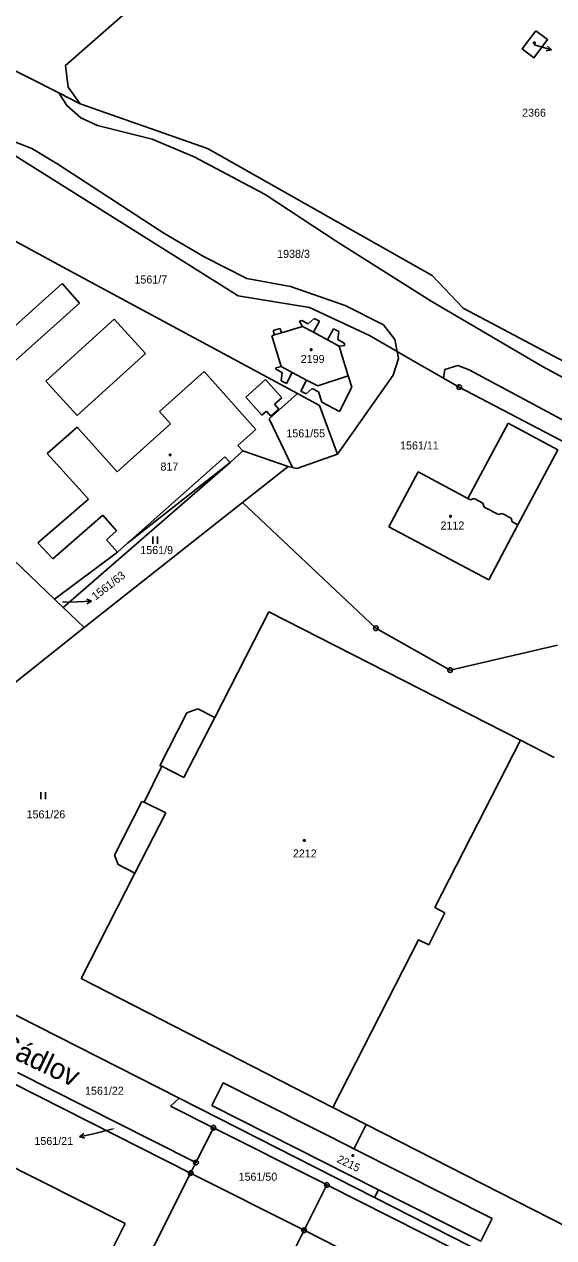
# Model space of a CAD drawing. Extents: x -795483 to -789093, y -1112258 to -1108741.
# Drawn here: x -792873.8 to -792761.3, y -1110577.6 to -1110319.8 of the extents above; entities that cross this region are included whole.
import ezdxf

# ---------------------------------------------------------------- set-up
doc = ezdxf.new("R2010")
doc.units = 0
for name, color, linetype in [('Komunikace', 7, 'Continuous'), ('Vrstva 1', 7, 'Continuous'), ('Vrstva 14', 7, 'Continuous'), ('Vrstva 15', 7, 'Continuous'), ('Vrstva 16', 7, 'Continuous'), ('Vrstva 2', 7, 'Continuous'), ('Vrstva 23', 7, 'Continuous'), ('Vrstva 25', 7, 'Continuous'), ('Vrstva 28', 7, 'Continuous'), ('Vrstva 39', 7, 'Continuous')]:
    doc.layers.add(name, color=color, linetype=linetype)

msp = doc.modelspace()

# ---------------------------------------------------------------- linework, layer by layer
at = {"layer": 'Komunikace'}
for p, q in [((-792765.46, -1110324.17), (-792764.69, -1110324.4)), ((-792865.7, -1110442.55), (-792862.53, -1110442.47)), ((-792854.93, -1110554.47), (-792859.13, -1110555.49))]:
    msp.add_line(p, q, dxfattribs=at)
at = {"layer": 'Vrstva 1'}
for p, q in [((-792820.87, -1110289.8), (-792865.03, -1110328.55)), ((-792866.5, -1110334.41), (-792892.13, -1110321.45)), ((-792865.03, -1110328.55), (-792864.51, -1110333.18)), ((-792864.51, -1110333.18), (-792861.96, -1110336.71)), ((-792861.96, -1110336.71), (-792866.5, -1110334.41)), ((-792861.96, -1110336.71), (-792834.85, -1110346.23)), ((-792834.85, -1110346.23), (-792831.02, -1110348.4)), ((-792875.63, -1110347.82), (-792828.35, -1110377.47)), ((-792831.02, -1110348.4), (-792787.15, -1110373.19)), ((-792895.01, -1110355.52), (-792863.24, -1110372.65)), ((-792863.24, -1110372.65), (-792815.79, -1110398.24)), ((-792787.15, -1110373.19), (-792780.58, -1110380.1)), ((-792828.35, -1110377.47), (-792813.24, -1110380)), ((-792813.24, -1110380), (-792800.49, -1110385.95)), ((-792780.58, -1110380.1), (-792659.8, -1110444.12)), ((-792815.34, -1110382.9), (-792814.86, -1110382.73)), ((-792814.72, -1110384.03), (-792815.34, -1110382.9)), ((-792814.86, -1110382.73), (-792813.48, -1110383.46)), ((-792813.48, -1110383.46), (-792812.24, -1110382.28)), ((-792811.1, -1110382.89), (-792812.36, -1110385.25)), ((-792812.24, -1110382.28), (-792811.1, -1110382.89)), ((-792821.22, -1110385.99), (-792820.64, -1110385.82)), ((-792820.92, -1110384.89), (-792819.42, -1110384.43)), ((-792820.64, -1110385.82), (-792820.92, -1110384.89)), ((-792819.42, -1110384.43), (-792819.14, -1110385.36)), ((-792819.14, -1110385.36), (-792814.72, -1110384.03)), ((-792812.36, -1110385.25), (-792809.37, -1110386.85)), ((-792809.37, -1110386.85), (-792808.11, -1110384.49)), ((-792808.11, -1110384.49), (-792806.96, -1110385.1)), ((-792806.96, -1110385.1), (-792807.18, -1110386.81)), ((-792819.24, -1110392.53), (-792821.22, -1110385.99)), ((-792807.18, -1110386.81), (-792805.81, -1110387.53)), ((-792805.69, -1110388.02), (-792806.92, -1110388.19)), ((-792806.92, -1110388.19), (-792804.96, -1110394.48)), ((-792805.81, -1110387.53), (-792805.69, -1110388.02)), ((-792800.49, -1110385.95), (-792794.58, -1110389.34)), ((-792795.42, -1110394.37), (-792794.3, -1110390.8)), ((-792794.3, -1110390.8), (-792794.58, -1110389.34)), ((-792792.65, -1110390.44), (-792794.58, -1110389.34)), ((-792792.65, -1110390.44), (-792784.72, -1110394.98)), ((-792845.08, -1110402.06), (-792835.61, -1110393.59)), ((-792835.61, -1110393.59), (-792824.61, -1110405.88)), ((-792820.37, -1110393.09), (-792820.33, -1110392.83)), ((-792819.05, -1110393.79), (-792820.37, -1110393.09)), ((-792820.33, -1110392.83), (-792819.24, -1110392.53)), ((-792819.24, -1110395.55), (-792819.05, -1110393.79)), ((-792818.13, -1110396.13), (-792819.24, -1110395.55)), ((-792816.89, -1110393.78), (-792818.13, -1110396.13)), ((-792813.83, -1110395.38), (-792816.89, -1110393.78)), ((-792815.07, -1110397.74), (-792813.83, -1110395.38)), ((-792807.24, -1110411.13), (-792795.42, -1110394.37)), ((-792804.96, -1110394.48), (-792804.2, -1110396.9)), ((-792781.4, -1110396.88), (-792784.72, -1110394.98)), ((-792821.76, -1110403.63), (-792815.79, -1110398.24)), ((-792815.79, -1110398.24), (-792811.05, -1110400.79)), ((-792813.95, -1110398.33), (-792815.07, -1110397.74)), ((-792812.61, -1110397.17), (-792813.95, -1110398.33)), ((-792811.28, -1110397.87), (-792812.61, -1110397.17)), ((-792810.62, -1110400.07), (-792811.28, -1110397.87)), ((-792804.2, -1110396.9), (-792806.83, -1110402.07)), ((-792781.4, -1110396.88), (-792754.82, -1110410.86)), ((-792811.05, -1110400.79), (-792807.24, -1110411.13)), ((-792806.83, -1110402.07), (-792810.62, -1110400.07)), ((-792842.72, -1110404.7), (-792845.08, -1110402.06)), ((-792816.81, -1110413.95), (-792821.76, -1110403.63)), ((-792868.96, -1110410.99), (-792862.55, -1110405.4)), ((-792862.55, -1110405.4), (-792854.09, -1110414.87)), ((-792854.09, -1110414.87), (-792842.72, -1110404.7)), ((-792824.61, -1110405.88), (-792828.43, -1110409.26)), ((-792860.2, -1110420.73), (-792868.96, -1110410.99)), ((-792827.36, -1110410.46), (-792830.09, -1110412.89)), ((-792828.43, -1110409.26), (-792827.36, -1110410.46)), ((-792817.71, -1110413.74), (-792827.36, -1110410.46)), ((-792815.91, -1110414.17), (-792807.24, -1110411.13)), ((-792865.58, -1110443.69), (-792830.09, -1110412.89)), ((-792830.09, -1110412.89), (-792851.88, -1110430.07)), ((-792817.71, -1110413.74), (-792827.45, -1110421.43)), ((-792817.71, -1110413.74), (-792816.81, -1110413.95)), ((-792816.81, -1110413.95), (-792815.91, -1110414.17)), ((-792790.14, -1110414.9), (-792796.33, -1110426.57)), ((-792779.54, -1110420.53), (-792790.14, -1110414.9)), ((-792870.91, -1110429.97), (-792860.2, -1110420.73)), ((-792861.09, -1110447.98), (-792827.45, -1110421.43)), ((-792799.1, -1110448.12), (-792827.45, -1110421.43)), ((-792779.01, -1110420.81), (-792779.54, -1110420.53)), ((-792778.22, -1110420.57), (-792779.01, -1110420.81)), ((-792776.35, -1110421.57), (-792778.22, -1110420.57)), ((-792776.1, -1110422.36), (-792776.35, -1110421.57)), ((-792857.1, -1110424.07), (-792867.78, -1110433.35)), ((-792854.21, -1110427.39), (-792857.1, -1110424.07)), ((-792773.04, -1110423.98), (-792776.1, -1110422.36)), ((-792772.25, -1110423.75), (-792773.04, -1110423.98)), ((-792770.37, -1110424.73), (-792772.25, -1110423.75)), ((-792796.33, -1110426.57), (-792775.11, -1110437.84)), ((-792775.11, -1110437.84), (-792768.93, -1110426.16)), ((-792770.13, -1110425.53), (-792770.37, -1110424.73)), ((-792768.93, -1110426.16), (-792770.13, -1110425.53)), ((-792867.42, -1110441.92), (-792881.05, -1110428.9)), ((-792856.37, -1110429.31), (-792854.21, -1110427.39)), ((-792854.01, -1110431.96), (-792856.37, -1110429.31)), ((-792867.78, -1110433.35), (-792870.91, -1110429.97)), ((-792854.01, -1110431.96), (-792867.42, -1110441.92)), ((-792851.88, -1110430.07), (-792854.01, -1110431.96)), ((-792867.42, -1110441.92), (-792865.58, -1110443.69)), ((-792865.58, -1110443.69), (-792861.09, -1110447.98)), ((-792821.87, -1110444.63), (-792833.35, -1110467.07)), ((-792821.87, -1110444.63), (-792768.36, -1110471.92)), ((-792917.76, -1110493.09), (-792861.09, -1110447.98)), ((-792783.32, -1110457.02), (-792799.1, -1110448.12)), ((-792760.54, -1110451.74), (-792783.32, -1110457.02)), ((-792836.92, -1110465.24), (-792839.29, -1110466.05)), ((-792833.35, -1110467.07), (-792836.92, -1110465.24)), ((-792839.29, -1110466.05), (-792845.03, -1110477.35)), ((-792768.36, -1110471.92), (-792761.23, -1110475.55)), ((-792844.59, -1110477.44), (-792848.33, -1110485.09)), ((-792845.03, -1110477.35), (-792844.59, -1110477.44)), ((-792854.67, -1110496.33), (-792848.86, -1110484.89)), ((-792848.33, -1110485.09), (-792848.86, -1110484.89)), ((-792854.67, -1110496.33), (-792853.9, -1110498.34)), ((-792850.3, -1110500.18), (-792853.9, -1110498.34)), ((-792861.74, -1110522.54), (-792850.3, -1110500.18)), ((-792808.28, -1110549.91), (-792861.74, -1110522.54)), ((-792884.42, -1110525.86), (-792840.87, -1110547.97)), ((-792852.37, -1110574.57), (-792932.83, -1110534.03)), ((-792875.29, -1110542.49), (-792846.62, -1110556.93)), ((-792876.41, -1110544.72), (-792838.46, -1110563.85)), ((-792842.76, -1110549.63), (-792840.87, -1110547.97)), ((-792799.39, -1110569.04), (-792840.87, -1110547.97)), ((-792833.61, -1110554.24), (-792842.76, -1110549.63)), ((-792798.52, -1110567.4), (-792833.96, -1110549.51)), ((-792801.15, -1110553.55), (-792808.28, -1110549.91)), ((-792837.33, -1110561.62), (-792833.61, -1110554.24)), ((-792810.9, -1110565.68), (-792833.61, -1110554.24)), ((-792846.62, -1110556.93), (-792837.33, -1110561.62)), ((-792774.4, -1110573.53), (-792803.79, -1110558.7)), ((-792838.46, -1110563.85), (-792837.33, -1110561.62)), ((-792838.46, -1110563.85), (-792864.24, -1110614.99)), ((-792838.46, -1110563.85), (-792814.36, -1110576.02)), ((-792809.5, -1110566.39), (-792810.9, -1110565.68)), ((-792814.36, -1110576.02), (-792809.5, -1110566.39)), ((-792758.18, -1110592.2), (-792809.5, -1110566.39)), ((-792798.52, -1110567.4), (-792799.39, -1110569.04)), ((-792799.39, -1110569.04), (-792752.45, -1110592.87)), ((-792868.89, -1110607.49), (-792852.37, -1110574.57)), ((-792814.36, -1110576.02), (-792840.12, -1110627.15)), ((-792814.36, -1110576.02), (-792762.23, -1110602.33))]:
    msp.add_line(p, q, dxfattribs=at)
for points in [[(-792765.13, -1110321.18), (-792762.61, -1110323.08), (-792765.53, -1110326.91), (-792768.03, -1110325.01), (-792765.13, -1110321.18)], [(-792833.96, -1110549.51), (-792831.53, -1110544.69), (-792823.8, -1110548.59), (-792810.76, -1110555.18), (-792804.71, -1110558.23), (-792803.79, -1110558.7)], [(-792803.79, -1110558.7), (-792803.68, -1110558.49), (-792801.15, -1110553.55)], [(-792748.36, -1110564.21), (-792754.94, -1110577.15), (-792801.15, -1110553.55)], [(-792774.4, -1110573.53), (-792776.83, -1110578.34), (-792798.52, -1110567.4)]]:
    msp.add_lwpolyline(points, dxfattribs=at)
at = {"layer": 'Vrstva 16'}
for p, q in [((-792764.69, -1110324.4), (-792761.81, -1110325.25)), ((-792761.81, -1110325.25), (-792762.91, -1110325.45)), ((-792761.81, -1110325.25), (-792762.63, -1110324.49)), ((-792862.53, -1110442.47), (-792859.53, -1110442.39)), ((-792859.53, -1110442.39), (-792860.54, -1110441.92)), ((-792859.53, -1110442.39), (-792860.52, -1110442.92)), ((-792862.05, -1110556.19), (-792861.19, -1110555.47)), ((-792859.13, -1110555.49), (-792862.05, -1110556.19)), ((-792862.05, -1110556.19), (-792860.96, -1110556.45))]:
    msp.add_line(p, q, dxfattribs=at)
at = {"layer": 'Vrstva 2'}
for p, q in [((-792864.76, -1110337.06), (-792866.5, -1110334.41)), ((-792861.81, -1110339.71), (-792864.76, -1110337.06)), ((-792858.24, -1110341.28), (-792861.81, -1110339.71)), ((-792846.62, -1110344.23), (-792858.24, -1110341.28)), ((-792878.21, -1110343.89), (-792872.19, -1110346.22)), ((-792837.71, -1110347.95), (-792846.62, -1110344.23)), ((-792866.68, -1110349.5), (-792872.19, -1110346.22)), ((-792844.18, -1110364.16), (-792866.68, -1110349.5)), ((-792822.6, -1110355.96), (-792837.71, -1110347.95)), ((-792807.54, -1110365.86), (-792822.6, -1110355.96)), ((-792844.18, -1110364.16), (-792835.58, -1110369.22)), ((-792787.39, -1110378.66), (-792807.54, -1110365.86)), ((-792835.58, -1110369.22), (-792826.51, -1110373.83)), ((-792879.35, -1110387.09), (-792865.76, -1110374.91)), ((-792865.76, -1110374.91), (-792862.07, -1110379.05)), ((-792826.51, -1110373.83), (-792817.27, -1110375.51)), ((-792817.27, -1110375.51), (-792805.6, -1110379.53)), ((-792862.07, -1110379.05), (-792875.67, -1110391.22)), ((-792797.52, -1110383.65), (-792805.6, -1110379.53)), ((-792763.7, -1110392.48), (-792787.39, -1110378.66)), ((-792869.2, -1110395.62), (-792854.72, -1110382.46)), ((-792854.72, -1110382.46), (-792848.09, -1110389.76)), ((-792820.64, -1110385.82), (-792819.14, -1110385.36)), ((-792814.72, -1110384.03), (-792812.36, -1110385.25)), ((-792795.05, -1110386.81), (-792797.52, -1110383.65)), ((-792809.37, -1110386.85), (-792806.92, -1110388.19)), ((-792794.58, -1110389.34), (-792795.05, -1110386.81)), ((-792848.09, -1110389.76), (-792862.57, -1110402.91)), ((-792816.89, -1110393.78), (-792819.24, -1110392.53)), ((-792784.44, -1110393.16), (-792784.72, -1110394.98)), ((-792781.67, -1110392.27), (-792784.44, -1110393.16)), ((-792779.28, -1110393.19), (-792781.67, -1110392.27)), ((-792755.78, -1110405.83), (-792779.28, -1110393.19)), ((-792734.65, -1110408.19), (-792763.7, -1110392.48)), ((-792862.57, -1110402.91), (-792869.2, -1110395.62)), ((-792826.75, -1110399), (-792822.53, -1110395.26)), ((-792822.53, -1110395.26), (-792819.09, -1110399.14)), ((-792811.47, -1110396.62), (-792813.83, -1110395.38)), ((-792804.96, -1110394.48), (-792811.47, -1110396.62)), ((-792823.31, -1110402.88), (-792826.75, -1110399)), ((-792819.09, -1110399.14), (-792820.65, -1110400.52)), ((-792820.65, -1110400.52), (-792819.73, -1110401.55)), ((-792822.35, -1110402.03), (-792823.31, -1110402.88)), ((-792821.43, -1110403.06), (-792822.35, -1110402.03)), ((-792819.73, -1110401.55), (-792821.43, -1110403.06)), ((-792779.54, -1110420.53), (-792770.97, -1110404.57)), ((-792770.97, -1110404.57), (-792760.47, -1110410.2)), ((-792831.17, -1110411.67), (-792851.88, -1110430.07)), ((-792830.09, -1110412.89), (-792831.17, -1110411.67)), ((-792760.47, -1110410.2), (-792768.93, -1110426.16)), ((-792833.35, -1110467.07), (-792839.88, -1110479.83)), ((-792839.88, -1110479.83), (-792844.59, -1110477.44)), ((-792848.33, -1110485.09), (-792843.73, -1110487.35)), ((-792843.73, -1110487.35), (-792850.3, -1110500.18))]:
    msp.add_line(p, q, dxfattribs=at)
for points in [[(-792784.44, -1110508.55), (-792786.55, -1110507.47), (-792768.36, -1110471.92)], [(-792808.28, -1110549.91), (-792790.07, -1110514.34), (-792787.84, -1110515.38), (-792784.44, -1110508.55)]]:
    msp.add_lwpolyline(points, dxfattribs=at)
at = {"layer": 'Vrstva 23'}
for p, q in [((-792846.5, -1110430.16), (-792846.5, -1110428.66)), ((-792845.5, -1110428.66), (-792845.5, -1110430.16)), ((-792870.3, -1110484.46), (-792870.3, -1110482.96)), ((-792869.3, -1110482.96), (-792869.3, -1110484.46))]:
    msp.add_line(p, q, dxfattribs=at)
at = {"layer": 'Vrstva 25'}
for p, q in [((-792765.59, -1110323.6), (-792765.29, -1110323.6)), ((-792765.59, -1110323.9), (-792765.59, -1110323.6)), ((-792765.29, -1110323.9), (-792765.59, -1110323.9)), ((-792765.29, -1110323.6), (-792765.29, -1110323.9)), ((-792813.01, -1110388.79), (-792812.71, -1110388.79)), ((-792813.01, -1110389.09), (-792813.01, -1110388.79)), ((-792812.71, -1110389.09), (-792813.01, -1110389.09)), ((-792812.71, -1110388.79), (-792812.71, -1110389.09)), ((-792842.96, -1110411.14), (-792842.66, -1110411.14)), ((-792842.96, -1110411.44), (-792842.96, -1110411.14)), ((-792842.66, -1110411.44), (-792842.96, -1110411.44)), ((-792842.66, -1110411.14), (-792842.66, -1110411.44)), ((-792783.42, -1110424.19), (-792783.12, -1110424.19)), ((-792783.42, -1110424.49), (-792783.42, -1110424.19)), ((-792783.12, -1110424.49), (-792783.42, -1110424.49)), ((-792783.12, -1110424.19), (-792783.12, -1110424.49)), ((-792814.46, -1110493.07), (-792814.16, -1110493.07)), ((-792814.46, -1110493.37), (-792814.46, -1110493.07)), ((-792814.16, -1110493.37), (-792814.46, -1110493.37)), ((-792814.16, -1110493.07), (-792814.16, -1110493.37)), ((-792804.16, -1110559.99), (-792803.86, -1110559.99)), ((-792804.16, -1110560.29), (-792804.16, -1110559.99)), ((-792803.86, -1110560.29), (-792804.16, -1110560.29)), ((-792803.86, -1110559.99), (-792803.86, -1110560.29))]:
    msp.add_line(p, q, dxfattribs=at)
at = {"layer": 'Vrstva 28'}
for centre, radius in [((-792781.4, -1110396.88), 0.5), ((-792781.4, -1110396.88), 0.01), ((-792799.1, -1110448.12), 0.5), ((-792799.1, -1110448.12), 0.01), ((-792783.32, -1110457.02), 0.5), ((-792783.32, -1110457.02), 0.01), ((-792833.61, -1110554.24), 0.5), ((-792833.61, -1110554.24), 0.01), ((-792837.33, -1110561.62), 0.5), ((-792838.46, -1110563.85), 0.5), ((-792837.33, -1110561.62), 0.01), ((-792838.46, -1110563.85), 0.01), ((-792809.5, -1110566.39), 0.5), ((-792809.5, -1110566.39), 0.01), ((-792814.36, -1110576.02), 0.5), ((-792814.36, -1110576.02), 0.01)]:
    msp.add_circle(centre, radius, dxfattribs=at)

# ---------------------------------------------------------------- texts
at = {"layer": 'Vrstva 14'}
for s, height, p in [('1938/3', 1.7, (-792820.08, -1110369.43)), ('1561/7', 1.7, (-792850.4, -1110374.88)), ('1561/55', 1.7, (-792818.12, -1110407.56)), ('1561/11', 1.7, (-792793.96, -1110410.14)), ('1561/9', 1.7, (-792849.16, -1110432.36)), ('1561/63', 0.1, (-792865.7, -1110442.55)), ('1561/26', 1.7, (-792873.33, -1110488.5)), ('1561/21', 0.1, (-792854.93, -1110554.47)), ('1561/50', 1.7, (-792828.28, -1110565.49))]:
    msp.add_text(s, height=height, dxfattribs=at).set_placement(p)
msp.add_text('1561/22', height=1.7, rotation=0.0475, dxfattribs=at).set_placement((-792860.9, -1110547.22))
at = {"layer": 'Vrstva 15'}
for s, height, p in [('2753', 0.1, (-792765.64, -1110324.17)), ('2199', 1.7, (-792815.07, -1110391.76)), ('817', 1.7, (-792844.87, -1110414.62)), ('2112', 1.7, (-792785.37, -1110427.14)), ('2212', 1.7, (-792816.74, -1110496.81))]:
    msp.add_text(s, height=height, dxfattribs=at).set_placement(p)
msp.add_text('2215', height=1.7, rotation=334.1411, dxfattribs=at).set_placement((-792807.53, -1110561.47))
at = {"layer": 'Vrstva 16'}
for s, p in [('2366', (-792768.03, -1110339.45)), ('1561/21', (-792871.66, -1110557.89))]:
    msp.add_text(s, height=1.7, dxfattribs=at).set_placement(p)
msp.add_text('1561/63', height=1.7, rotation=37.7341, dxfattribs=at).set_placement((-792858.68, -1110442.24))
at = {"layer": 'Vrstva 39'}
msp.add_text('Sádlov', height=4.4, rotation=334.526, dxfattribs=at).set_placement((-792879.61, -1110537.92))

doc.saveas('drawing.dxf')
